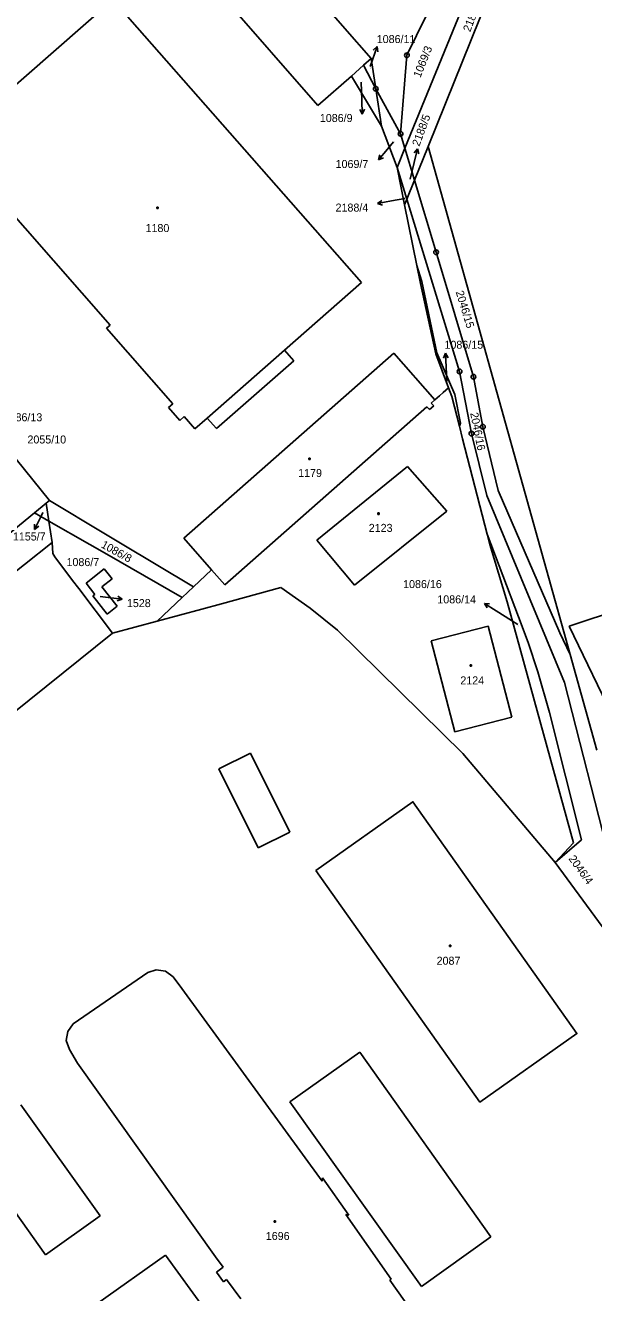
# Model space of a CAD drawing. Extents: x -795483 to -789093, y -1112258 to -1108741.
# Drawn here: x -792671.8 to -792551, y -1109624.3 to -1109355.1 of the extents above; entities that cross this region are included whole.
import ezdxf

# ---------------------------------------------------------------- set-up
doc = ezdxf.new("R2010")
doc.units = 0
for name, color, linetype in [('Komunikace', 7, 'Continuous'), ('Vrstva 1', 7, 'Continuous'), ('Vrstva 14', 7, 'Continuous'), ('Vrstva 15', 7, 'Continuous'), ('Vrstva 16', 7, 'Continuous'), ('Vrstva 2', 7, 'Continuous'), ('Vrstva 25', 7, 'Continuous'), ('Vrstva 28', 7, 'Continuous')]:
    doc.layers.add(name, color=color, linetype=linetype)

msp = doc.modelspace()

# ---------------------------------------------------------------- linework, layer by layer
at = {"layer": 'Komunikace'}
for p, q in [((-792598.51, -1109363.82), (-792598.04, -1109362.45)), ((-792600.45, -1109367.15), (-792600.31, -1109370.93)), ((-792593.57, -1109379.84), (-792594.83, -1109381.38)), ((-792590.02, -1109387.79), (-792589.17, -1109384.23)), ((-792591.18, -1109391.88), (-792594.01, -1109392.41)), ((-792582.24, -1109430.67), (-792582.38, -1109427.75)), ((-792668.04, -1109458.6), (-792668.48, -1109459.48)), ((-792655.87, -1109476.47), (-792654.19, -1109476.66)), ((-792567.14, -1109482.41), (-792571.73, -1109479.51))]:
    msp.add_line(p, q, dxfattribs=at)
at = {"layer": 'Vrstva 1'}
for p, q in [((-792609.62, -1109372.14), (-792651.18, -1109324.6)), ((-792591.15, -1109381.22), (-792569.83, -1109329.01)), ((-792627.03, -1109329.25), (-792603.92, -1109355.76)), ((-792565.77, -1109330.08), (-792586.21, -1109380.8)), ((-792590.71, -1109361.46), (-792582.26, -1109344.1)), ((-792687.84, -1109379.99), (-792653.17, -1109349.61)), ((-792653.17, -1109349.61), (-792600.38, -1109409.72)), ((-792598.34, -1109362.17), (-792603.92, -1109355.76)), ((-792592.08, -1109378.12), (-792590.71, -1109361.46)), ((-792599.92, -1109363.57), (-792602.52, -1109365.87)), ((-792598.34, -1109362.17), (-792599.92, -1109363.57)), ((-792599.92, -1109363.57), (-792597.35, -1109368.58)), ((-792597.35, -1109368.58), (-792598.34, -1109362.17)), ((-792609.62, -1109372.14), (-792602.52, -1109365.87)), ((-792602.52, -1109365.87), (-792596.13, -1109376.49)), ((-792597.35, -1109368.58), (-792596.13, -1109376.49)), ((-792597.35, -1109368.58), (-792592.08, -1109378.12)), ((-792596.13, -1109376.49), (-792592.8, -1109385.27)), ((-792653.78, -1109418.78), (-792687.84, -1109379.99)), ((-792591.15, -1109381.22), (-792592.08, -1109378.12)), ((-792592.8, -1109385.27), (-792591.15, -1109381.22)), ((-792589.11, -1109388), (-792591.15, -1109381.22)), ((-792586.21, -1109380.8), (-792589.11, -1109388)), ((-792586.21, -1109380.8), (-792556.05, -1109488.75)), ((-792591.21, -1109393.2), (-792592.8, -1109385.27)), ((-792590.73, -1109392.02), (-792592.8, -1109385.27)), ((-792589.11, -1109388), (-792590.73, -1109392.02)), ((-792584.52, -1109403.3), (-792589.11, -1109388)), ((-792590.73, -1109392.02), (-792591.21, -1109393.2)), ((-792591.21, -1109393.2), (-792588.62, -1109406.12)), ((-792579.54, -1109428.63), (-792590.73, -1109392.02)), ((-792576.58, -1109429.76), (-792584.52, -1109403.3)), ((-792588.62, -1109406.12), (-792587.85, -1109409.93)), ((-792588.62, -1109406.12), (-792587.52, -1109409.52)), ((-792600.38, -1109409.72), (-792616.76, -1109424.13)), ((-792587.85, -1109409.93), (-792584.6, -1109424.86)), ((-792587.52, -1109409.52), (-792584.33, -1109424.68)), ((-792654.55, -1109419.45), (-792653.78, -1109418.78)), ((-792640.45, -1109435.52), (-792654.55, -1109419.45)), ((-792638.11, -1109464.06), (-792593.47, -1109424.77)), ((-792616.76, -1109424.13), (-792614.75, -1109426.4)), ((-792593.47, -1109424.77), (-792584.79, -1109434.66)), ((-792584.6, -1109424.86), (-792581.88, -1109432.13)), ((-792584.33, -1109424.68), (-792580.57, -1109433.51)), ((-792614.75, -1109426.4), (-792631.2, -1109440.75)), ((-792577, -1109441.84), (-792579.54, -1109428.63)), ((-792574.58, -1109440.38), (-792576.58, -1109429.76)), ((-792581.88, -1109432.13), (-792581.21, -1109433.92)), ((-792581.21, -1109433.92), (-792579.58, -1109440.26)), ((-792580.57, -1109433.51), (-792579.36, -1109439.64)), ((-792641.35, -1109436.32), (-792640.45, -1109435.52)), ((-792638.96, -1109439.02), (-792641.35, -1109436.32)), ((-792586.46, -1109436.13), (-792629.38, -1109473.95)), ((-792585.93, -1109436.73), (-792586.46, -1109436.13)), ((-792585.03, -1109435.93), (-792585.93, -1109436.73)), ((-792584.79, -1109434.66), (-792585.55, -1109435.33)), ((-792585.55, -1109435.33), (-792585.03, -1109435.93)), ((-792638.07, -1109438.23), (-792638.96, -1109439.02)), ((-792635.77, -1109440.85), (-792638.07, -1109438.23)), ((-792633.19, -1109438.57), (-792635.77, -1109440.85)), ((-792631.2, -1109440.75), (-792633.19, -1109438.57)), ((-792579.36, -1109439.64), (-792579.58, -1109440.26)), ((-792578.88, -1109442.97), (-792579.58, -1109440.26)), ((-792573.74, -1109454.99), (-792577, -1109441.84)), ((-792571.33, -1109453.91), (-792574.58, -1109440.38)), ((-792573.69, -1109463.21), (-792578.88, -1109442.97)), ((-792673.76, -1109447.29), (-792666.66, -1109456.07)), ((-792609.87, -1109464.44), (-792590.6, -1109448.85)), ((-792590.6, -1109448.85), (-792582.26, -1109458.31)), ((-792557.26, -1109494.72), (-792573.74, -1109454.99)), ((-792558.25, -1109484.15), (-792571.33, -1109453.91)), ((-792667.36, -1109456.64), (-792669.83, -1109458.67)), ((-792666.66, -1109456.07), (-792667.36, -1109456.64)), ((-792667.36, -1109456.64), (-792666.79, -1109460.41)), ((-792582.26, -1109458.31), (-792601.87, -1109474.02)), ((-792683.57, -1109469.91), (-792669.83, -1109458.67)), ((-792669.83, -1109458.67), (-792666.79, -1109460.41)), ((-792666.11, -1109464.97), (-792666.79, -1109460.41)), ((-792573.69, -1109463.21), (-792567, -1109480.73)), ((-792573.69, -1109463.21), (-792573.13, -1109465.37)), ((-792666.11, -1109464.97), (-792707.25, -1109497.59)), ((-792666.11, -1109464.97), (-792665.91, -1109467.29)), ((-792632.21, -1109470.74), (-792638.11, -1109464.06)), ((-792601.87, -1109474.02), (-792609.87, -1109464.44)), ((-792573.13, -1109465.37), (-792569.42, -1109477.55)), ((-792665.91, -1109467.29), (-792665.55, -1109468.03)), ((-792665.55, -1109468.03), (-792661.78, -1109473.01)), ((-792658.89, -1109473.62), (-792655.02, -1109470.56)), ((-792655.02, -1109470.56), (-792653.36, -1109472.7)), ((-792636.08, -1109474.4), (-792632.21, -1109470.74)), ((-792629.38, -1109473.95), (-792632.21, -1109470.74)), ((-792556.26, -1109482.72), (-792521.08, -1109471.18)), ((-792660.44, -1109474.77), (-792661.78, -1109473.01)), ((-792657.04, -1109475.98), (-792658.89, -1109473.62)), ((-792653.36, -1109472.7), (-792655.5, -1109474.36)), ((-792655.5, -1109474.36), (-792652.27, -1109478.52)), ((-792636.08, -1109474.4), (-792638.48, -1109476.68)), ((-792617.5, -1109474.55), (-792630.12, -1109477.97)), ((-792611.28, -1109478.89), (-792617.5, -1109474.55)), ((-792653.28, -1109484.25), (-792660.44, -1109474.77)), ((-792657.43, -1109476.29), (-792657.04, -1109475.98)), ((-792654.39, -1109480.16), (-792657.43, -1109476.29)), ((-792643.75, -1109481.67), (-792638.48, -1109476.68)), ((-792652.27, -1109478.52), (-792654.39, -1109480.16)), ((-792643.75, -1109481.67), (-792634.27, -1109479.1)), ((-792630.12, -1109477.97), (-792634.27, -1109479.1)), ((-792605.5, -1109483.57), (-792611.28, -1109478.89)), ((-792555.3, -1109528.78), (-792569.42, -1109477.55)), ((-792653.28, -1109484.25), (-792643.75, -1109481.67)), ((-792567, -1109480.73), (-792564.98, -1109486.23)), ((-792653.28, -1109484.25), (-792722.56, -1109539.86)), ((-792578.87, -1109509.78), (-792605.5, -1109483.57)), ((-792585.55, -1109485.84), (-792573.47, -1109482.71)), ((-792573.47, -1109482.71), (-792568.46, -1109502.05)), ((-792556.05, -1109488.75), (-792558.25, -1109484.15)), ((-792546.24, -1109503.45), (-792556.26, -1109482.72)), ((-792580.54, -1109505.18), (-792585.55, -1109485.84)), ((-792564.98, -1109486.23), (-792562.89, -1109492.43)), ((-792556.05, -1109488.75), (-792550.37, -1109509.07)), ((-792562.89, -1109492.43), (-792560.42, -1109501.1)), ((-792547.57, -1109532.64), (-792557.26, -1109494.72)), ((-792560.42, -1109501.1), (-792553.62, -1109528.15)), ((-792568.46, -1109502.05), (-792580.54, -1109505.18)), ((-792559.19, -1109532.95), (-792578.87, -1109509.78)), ((-792553.62, -1109528.15), (-792559.19, -1109532.95)), ((-792559.19, -1109532.95), (-792555.3, -1109528.78)), ((-792542.26, -1109556.12), (-792559.19, -1109532.95)), ((-792661.6, -1109567.26), (-792645.78, -1109556.3)), ((-792645.78, -1109556.3), (-792643.96, -1109555.74)), ((-792643.96, -1109555.74), (-792641.99, -1109556.06)), ((-792641.99, -1109556.06), (-792640.39, -1109557.26)), ((-792640.39, -1109557.26), (-792638.52, -1109559.69)), ((-792638.52, -1109559.69), (-792608.75, -1109600.63)), ((-792662.75, -1109568.87), (-792661.6, -1109567.26)), ((-792663.11, -1109570.8), (-792662.75, -1109568.87)), ((-792662.4, -1109572.65), (-792663.11, -1109570.8)), ((-792660.68, -1109575.56), (-792662.4, -1109572.65)), ((-792631.37, -1109616.75), (-792660.68, -1109575.56)), ((-792608.75, -1109600.63), (-792608.66, -1109599.92)), ((-792608.66, -1109599.92), (-792603.04, -1109607.85)), ((-792603.73, -1109607.74), (-792594.1, -1109621.5)), ((-792603.04, -1109607.85), (-792603.73, -1109607.74)), ((-792656.37, -1109626.57), (-792642.04, -1109616.36)), ((-792642.04, -1109616.36), (-792633.57, -1109628.01)), ((-792629.79, -1109618.96), (-792631.37, -1109616.75)), ((-792631.19, -1109619.96), (-792629.79, -1109618.96)), ((-792629.71, -1109622.03), (-792631.19, -1109619.96)), ((-792629.02, -1109621.54), (-792629.71, -1109622.03)), ((-792625.97, -1109625.66), (-792629.02, -1109621.54)), ((-792594.1, -1109621.5), (-792594.35, -1109621.68)), ((-792594.35, -1109621.68), (-792574.8, -1109649.17))]:
    msp.add_line(p, q, dxfattribs=at)
for points in [[(-792584.79, -1109434.66), (-792583.82, -1109433.81), (-792583.01, -1109433.11), (-792581.88, -1109432.13)], [(-792636.08, -1109474.4), (-792651.54, -1109465.13), (-792655.1, -1109463), (-792666.66, -1109456.07)], [(-792638.48, -1109476.68), (-792654.49, -1109467.48), (-792658.1, -1109465.4), (-792666.79, -1109460.41)], [(-792610.1, -1109534.62), (-792575.2, -1109583.86), (-792554.6, -1109569.29), (-792589.43, -1109520.06), (-792610.1, -1109534.62)]]:
    msp.add_lwpolyline(points, dxfattribs=at)
at = {"layer": 'Vrstva 16'}
for p, q in [((-792598.04, -1109362.45), (-792597.06, -1109359.61)), ((-792597.06, -1109359.61), (-792597.86, -1109360.4)), ((-792597.06, -1109359.61), (-792596.92, -1109360.72)), ((-792600.31, -1109370.93), (-792600.2, -1109373.93)), ((-792600.2, -1109373.93), (-792600.73, -1109372.95)), ((-792600.2, -1109373.93), (-792599.74, -1109372.91)), ((-792594.83, -1109381.38), (-792596.73, -1109383.7)), ((-792596.73, -1109383.7), (-792596.48, -1109382.61)), ((-792588.48, -1109381.31), (-792589.19, -1109382.17)), ((-792589.17, -1109384.23), (-792588.48, -1109381.31)), ((-792588.48, -1109381.31), (-792588.22, -1109382.4)), ((-792596.73, -1109383.7), (-792595.71, -1109383.24)), ((-792596.96, -1109392.96), (-792596.07, -1109392.28)), ((-792594.01, -1109392.41), (-792596.96, -1109392.96)), ((-792596.96, -1109392.96), (-792595.88, -1109393.27)), ((-792582.52, -1109424.75), (-792582.97, -1109425.77)), ((-792582.38, -1109427.75), (-792582.52, -1109424.75)), ((-792582.52, -1109424.75), (-792581.97, -1109425.73)), ((-792668.48, -1109459.48), (-792669.81, -1109462.17)), ((-792669.81, -1109462.17), (-792669.81, -1109461.05)), ((-792669.81, -1109462.17), (-792668.92, -1109461.49)), ((-792654.19, -1109476.66), (-792651.21, -1109476.99)), ((-792651.21, -1109476.99), (-792652.26, -1109477.38)), ((-792651.21, -1109476.99), (-792652.15, -1109476.38)), ((-792571.73, -1109479.51), (-792574.26, -1109477.9)), ((-792574.26, -1109477.9), (-792573.69, -1109478.86)), ((-792574.26, -1109477.9), (-792573.15, -1109478.02))]:
    msp.add_line(p, q, dxfattribs=at)
at = {"layer": 'Vrstva 2'}
for p, q in [((-792633.19, -1109438.57), (-792616.76, -1109424.13)), ((-792630.65, -1109513.03), (-792623.97, -1109509.71)), ((-792623.97, -1109509.71), (-792615.62, -1109526.48)), ((-792622.32, -1109529.81), (-792630.65, -1109513.03)), ((-792615.62, -1109526.48), (-792622.32, -1109529.81)), ((-792615.6, -1109583.81), (-792600.72, -1109573.27)), ((-792600.72, -1109573.27), (-792572.9, -1109612.49)), ((-792672.72, -1109584.43), (-792655.89, -1109608.03)), ((-792587.64, -1109623.05), (-792615.6, -1109583.81)), ((-792667.51, -1109616.3), (-792684.33, -1109592.67)), ((-792655.89, -1109608.03), (-792667.51, -1109616.3)), ((-792572.9, -1109612.49), (-792587.64, -1109623.05))]:
    msp.add_line(p, q, dxfattribs=at)
at = {"layer": 'Vrstva 25'}
for p, q in [((-792643.88, -1109393.71), (-792643.58, -1109393.71)), ((-792643.88, -1109394.01), (-792643.88, -1109393.71)), ((-792643.58, -1109393.71), (-792643.58, -1109394.01)), ((-792643.58, -1109394.01), (-792643.88, -1109394.01)), ((-792611.54, -1109447.06), (-792611.24, -1109447.06)), ((-792611.54, -1109447.36), (-792611.54, -1109447.06)), ((-792611.24, -1109447.36), (-792611.54, -1109447.36)), ((-792611.24, -1109447.06), (-792611.24, -1109447.36)), ((-792596.9, -1109458.69), (-792596.6, -1109458.69)), ((-792596.9, -1109458.99), (-792596.9, -1109458.69)), ((-792596.6, -1109458.99), (-792596.9, -1109458.99)), ((-792596.6, -1109458.69), (-792596.6, -1109458.99)), ((-792577.29, -1109490.94), (-792576.99, -1109490.94)), ((-792577.29, -1109491.24), (-792577.29, -1109490.94)), ((-792576.99, -1109491.24), (-792577.29, -1109491.24)), ((-792576.99, -1109490.94), (-792576.99, -1109491.24)), ((-792581.68, -1109550.5), (-792581.38, -1109550.5)), ((-792581.68, -1109550.8), (-792581.68, -1109550.5)), ((-792581.38, -1109550.8), (-792581.68, -1109550.8)), ((-792581.38, -1109550.5), (-792581.38, -1109550.8)), ((-792618.92, -1109609.08), (-792618.62, -1109609.08)), ((-792618.92, -1109609.38), (-792618.92, -1109609.08)), ((-792618.62, -1109609.08), (-792618.62, -1109609.38)), ((-792618.62, -1109609.38), (-792618.92, -1109609.38))]:
    msp.add_line(p, q, dxfattribs=at)
at = {"layer": 'Vrstva 28'}
for centre, radius in [((-792590.71, -1109361.46), 0.5), ((-792590.71, -1109361.46), 0.01), ((-792597.35, -1109368.58), 0.5), ((-792597.35, -1109368.58), 0.01), ((-792592.08, -1109378.12), 0.5), ((-792592.08, -1109378.12), 0.01), ((-792584.52, -1109403.3), 0.5), ((-792584.52, -1109403.3), 0.01), ((-792579.54, -1109428.63), 0.5), ((-792579.54, -1109428.63), 0.01), ((-792576.58, -1109429.76), 0.5), ((-792576.58, -1109429.76), 0.01), ((-792577, -1109441.84), 0.5), ((-792577, -1109441.84), 0.01), ((-792574.58, -1109440.38), 0.5), ((-792574.58, -1109440.38), 0.01)]:
    msp.add_circle(centre, radius, dxfattribs=at)

# ---------------------------------------------------------------- texts
at = {"layer": 'Vrstva 14'}
for s, height, rotation, p in [('2188/3', 1.7, 69.1433, (-792577.28, -1109356.61)), ('1069/3', 1.7, 68.2901, (-792587.86, -1109366.35)), ('1086/11', 0.1, 277.8533, (-792598.51, -1109363.82)), ('2188/4', 0.1, 89.0122, (-792591.18, -1109391.88)), ('2046/15', 1.7, 287.0166, (-792580.37, -1109411.74)), ('1086/15', 0.1, 299.8091, (-792582.24, -1109430.67)), ('2046/16', 1.7, 281.3198, (-792577.29, -1109437.49)), ('1086/8', 1.7, 331.1452, (-792655.85, -1109465.93)), ('1086/14', 0.1, 289.5583, (-792567.14, -1109482.41)), ('2046/4', 1.7, 305.9046, (-792556.46, -1109532.16))]:
    msp.add_text(s, height=height, rotation=rotation, dxfattribs=at).set_placement(p)
for s, height, p in [('1086/9', 0.1, (-792600.45, -1109367.15)), ('1069/7', 0.1, (-792593.57, -1109379.84)), ('2188/5', 0.1, (-792590.02, -1109387.79)), ('1155/7', 0.1, (-792668.27, -1109458.6)), ('1086/7', 1.7, (-792663.04, -1109469.98)), ('1086/16', 1.7, (-792591.53, -1109474.65))]:
    msp.add_text(s, height=height, dxfattribs=at).set_placement(p)
at = {"layer": 'Vrstva 15'}
for s, height, p in [('1180', 1.7, (-792646.25, -1109399.01)), ('1179', 1.7, (-792613.82, -1109451.05)), ('2123', 1.7, (-792598.83, -1109462.71)), ('1528', 0.1, (-792655.87, -1109476.47)), ('2124', 1.7, (-792579.37, -1109495.11)), ('2087', 1.7, (-792584.41, -1109554.67)), ('1696', 1.7, (-792620.7, -1109613.15))]:
    msp.add_text(s, height=height, dxfattribs=at).set_placement(p)
at = {"layer": 'Vrstva 16'}
for s, p in [('1086/11', (-792597.13, -1109358.86)), ('1086/9', (-792609.22, -1109375.63)), ('1069/7', (-792605.87, -1109385.4)), ('2188/4', (-792605.88, -1109394.66)), ('1086/15', (-792582.74, -1109423.8)), ('1086/13', (-792676.4, -1109439.21)), ('2055/10', (-792671.34, -1109443.93)), ('1155/7', (-792674.43, -1109464.54)), ('1528', (-792650.21, -1109478.69)), ('1086/14', (-792584.26, -1109477.9))]:
    msp.add_text(s, height=1.7, dxfattribs=at).set_placement(p)
msp.add_text('2188/5', height=1.7, rotation=69.7215, dxfattribs=at).set_placement((-792588.09, -1109380.92))

doc.saveas('drawing.dxf')
